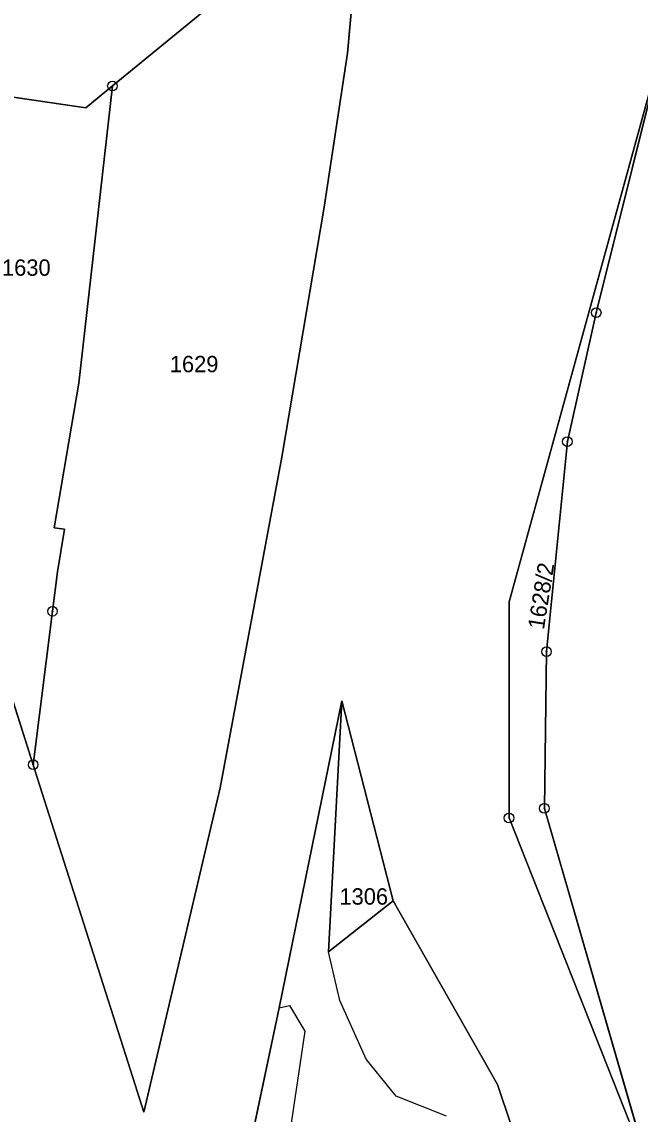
# Model space of a CAD drawing. Extents: x -689422 to -685210, y -987725 to -982160.
# Drawn here: x -686742.5 to -686678.2, y -985575.9 to -985462.3 of the extents above; entities that cross this region are included whole.
import ezdxf

# ---------------------------------------------------------------- set-up
doc = ezdxf.new("R2010")
doc.units = 0
for name, color, linetype in [('KN_Hranice_parcel', 7, 'Continuous'), ('KN_Hranice_parcel_vnitrni_kresba', 7, 'Continuous'), ('KN_Parcelni cisla', 7, 'Continuous'), ('KN_Polygon parcely', 7, 'Continuous'), ('KN_POZEMKY_OSTATNI PLOCHA', 7, 'Continuous'), ('KN_VYUZITI_16_ostatni plocha_silnice', 7, 'Continuous'), ('KN_VYUZITI_18_ostatni plocha_ostatni dopravni plocha', 7, 'Continuous'), ('KN_VYUZITI_23_ostatni plocha_manipulacni plocha', 7, 'Continuous'), ('KN_VYUZITI_26_ostatni plocha_jina plocha', 7, 'Continuous'), ('KN_Značky bodu BP', 7, 'Continuous')]:
    doc.layers.add(name, color=color, linetype=linetype)

msp = doc.modelspace()

# ---------------------------------------------------------------- linework, layer by layer
at = {"layer": 'KN_Hranice_parcel'}
msp.add_line((-686709.2, -985532.89), (-686703.89, -985553.71), dxfattribs=at)
for points in [[(-686733.05, -985468.98), (-686730.79, -985467.13), (-686723.38, -985461.06), (-686720.74, -985458.9), (-686709.42, -985449.63), (-686706.98, -985447.63), (-686708.63, -985465.58), (-686711.05, -985481.58), (-686715.44, -985507.56), (-686721.85, -985541.96), (-686729.78, -985575.66), (-686731.17, -985571.3), (-686740.38, -985542.4), (-686741.29, -985539.54)], [(-686689.01, -985612.65), (-686682.48, -985595.96), (-686679.26, -985576.86), (-686691.83, -985545.08), (-686691.83, -985522.61), (-686675.3, -985462.54)], [(-686675.3, -985462.54), (-686682.77, -985492.55), (-686685.77, -985505.95), (-686687.94, -985527.79), (-686688.16, -985544.08), (-686676.24, -985585.28)], [(-686741.29, -985539.54), (-686746.78, -985522.34), (-686748.68, -985512.94), (-686749.09, -985469.3), (-686735.8, -985471.24), (-686733.05, -985468.98)], [(-686733.05, -985468.98), (-686736.54, -985499.88), (-686739.09, -985514.93), (-686738.02, -985515.07), (-686738.76, -985519.49), (-686739.28, -985523.59), (-686741.29, -985539.54)], [(-686736.23, -985662.67), (-686728.28, -985624.43), (-686715.71, -985564.8), (-686709.2, -985532.89)], [(-686709.2, -985532.89), (-686710.59, -985559.01), (-686703.89, -985553.71)], [(-686703.89, -985553.71), (-686693.04, -985572.77), (-686691.58, -985577.11), (-686691.18, -985586.83), (-686693.87, -985600.48), (-686696.91, -985613.84), (-686698.71, -985617.5), (-686700.85, -985619.77), (-686711.6, -985630.01), (-686721.5, -985625.95)]]:
    msp.add_lwpolyline(points, dxfattribs=at)
at = {"layer": 'KN_Hranice_parcel_vnitrni_kresba'}
for p, q in [((-686709.41, -985564.04), (-686710.59, -985559.01)), ((-686715.71, -985564.8), (-686714.66, -985564.58)), ((-686714.66, -985564.58), (-686713.05, -985567.26)), ((-686706.69, -985570.16), (-686709.41, -985564.04)), ((-686713.05, -985567.26), (-686720.22, -985615.2)), ((-686703.56, -985574.01), (-686706.69, -985570.16)), ((-686698.32, -985576.08), (-686703.56, -985574.01))]:
    msp.add_line(p, q, dxfattribs=at)
at = {"layer": 'KN_Polygon parcely'}
for points in [[(-686741.29, -985539.54), (-686746.78, -985522.34), (-686748.68, -985512.94), (-686749.09, -985469.3), (-686735.8, -985471.24), (-686733.05, -985468.98), (-686730.79, -985467.13), (-686723.38, -985461.06), (-686720.74, -985458.9), (-686709.42, -985449.63), (-686706.98, -985447.63), (-686708.63, -985465.58), (-686711.05, -985481.58), (-686715.44, -985507.56), (-686721.85, -985541.96), (-686729.78, -985575.66), (-686731.17, -985571.3), (-686740.38, -985542.4)], [(-686736.54, -985499.88), (-686739.09, -985514.93), (-686738.02, -985515.07), (-686738.76, -985519.49), (-686739.28, -985523.59), (-686741.29, -985539.54), (-686740.38, -985542.4), (-686731.17, -985571.3), (-686729.78, -985575.66), (-686721.85, -985541.96), (-686715.44, -985507.56), (-686711.05, -985481.58), (-686708.63, -985465.58), (-686706.98, -985447.63), (-686709.42, -985449.63), (-686720.74, -985458.9), (-686723.38, -985461.06), (-686730.79, -985467.13), (-686733.05, -985468.98)], [(-686688.16, -985544.08), (-686676.24, -985585.28), (-686675.85, -985584.43), (-686663.35, -985547.6), (-686656.38, -985509.41), (-686654.76, -985470.63), (-686651.76, -985470.57), (-686653.9, -985462.32), (-686657.43, -985462.3), (-686668.39, -985451.9), (-686672.39, -985451.98), (-686675.3, -985462.54), (-686682.77, -985492.55), (-686685.77, -985505.95), (-686687.94, -985527.79)], [(-686675.3, -985462.54), (-686691.83, -985522.61), (-686691.83, -985545.08), (-686679.26, -985576.86), (-686682.48, -985595.96), (-686689.01, -985612.65), (-686688.24, -985611.32), (-686676.24, -985585.28), (-686688.16, -985544.08), (-686687.94, -985527.79), (-686685.77, -985505.95), (-686682.77, -985492.55)], [(-686733.05, -985468.98), (-686735.8, -985471.24), (-686749.09, -985469.3), (-686748.68, -985512.94), (-686746.78, -985522.34), (-686741.29, -985539.54), (-686739.28, -985523.59), (-686738.76, -985519.49), (-686738.02, -985515.07), (-686739.09, -985514.93), (-686736.54, -985499.88)], [(-686709.2, -985532.89), (-686715.71, -985564.8), (-686728.28, -985624.43), (-686736.23, -985662.67), (-686728.2, -985637.53), (-686723.75, -985628.67), (-686721.5, -985625.95), (-686711.6, -985630.01), (-686700.85, -985619.77), (-686698.71, -985617.5), (-686696.91, -985613.84), (-686693.87, -985600.48), (-686691.18, -985586.83), (-686691.58, -985577.11), (-686693.04, -985572.77), (-686703.89, -985553.71), (-686710.59, -985559.01)], [(-686709.2, -985532.89), (-686703.89, -985553.71), (-686693.04, -985572.77), (-686691.58, -985577.11), (-686691.18, -985586.83), (-686693.87, -985600.48), (-686696.91, -985613.84), (-686698.71, -985617.5), (-686700.85, -985619.77), (-686711.6, -985630.01), (-686721.5, -985625.95), (-686718.14, -985633.58), (-686720.14, -985633.89), (-686736.23, -985662.67), (-686728.28, -985624.43), (-686715.71, -985564.8)], [(-686709.2, -985532.89), (-686710.59, -985559.01), (-686703.89, -985553.71)]]:
    msp.add_lwpolyline(points, close=True, dxfattribs=at)
msp.add_lwpolyline([(-686729.17, -985703.78), (-686713.85, -985658.16), (-686713.98, -985656.55), (-686715.57, -985637.26), (-686692.45, -985618.67), (-686690.86, -985617.39), (-686689.01, -985612.65), (-686682.48, -985595.96), (-686679.26, -985576.86), (-686691.83, -985545.08), (-686691.83, -985522.61), (-686675.3, -985462.54)], dxfattribs=at)
at = {"layer": 'KN_POZEMKY_OSTATNI PLOCHA'}
for p, q in [((-686708.63, -985465.58), (-686706.98, -985447.63)), ((-686706.98, -985447.63), (-686708.63, -985465.58)), ((-686723.38, -985461.06), (-686730.79, -985467.13)), ((-686730.79, -985467.13), (-686723.38, -985461.06)), ((-686675.3, -985462.54), (-686691.83, -985522.61)), ((-686691.83, -985522.61), (-686675.3, -985462.54)), ((-686682.77, -985492.55), (-686675.3, -985462.54)), ((-686675.3, -985462.54), (-686682.77, -985492.55)), ((-686711.05, -985481.58), (-686708.63, -985465.58)), ((-686708.63, -985465.58), (-686711.05, -985481.58)), ((-686730.79, -985467.13), (-686733.05, -985468.98)), ((-686733.05, -985468.98), (-686730.79, -985467.13)), ((-686735.8, -985471.24), (-686749.09, -985469.3)), ((-686749.09, -985469.3), (-686735.8, -985471.24)), ((-686733.05, -985468.98), (-686736.54, -985499.88)), ((-686736.54, -985499.88), (-686733.05, -985468.98)), ((-686733.05, -985468.98), (-686735.8, -985471.24)), ((-686735.8, -985471.24), (-686733.05, -985468.98)), ((-686715.44, -985507.56), (-686711.05, -985481.58)), ((-686711.05, -985481.58), (-686715.44, -985507.56)), ((-686685.77, -985505.95), (-686682.77, -985492.55)), ((-686682.77, -985492.55), (-686685.77, -985505.95)), ((-686736.54, -985499.88), (-686739.09, -985514.93)), ((-686739.09, -985514.93), (-686736.54, -985499.88)), ((-686687.94, -985527.79), (-686685.77, -985505.95)), ((-686685.77, -985505.95), (-686687.94, -985527.79)), ((-686721.85, -985541.96), (-686715.44, -985507.56)), ((-686715.44, -985507.56), (-686721.85, -985541.96)), ((-686739.09, -985514.93), (-686738.02, -985515.07)), ((-686738.02, -985515.07), (-686739.09, -985514.93)), ((-686738.02, -985515.07), (-686738.76, -985519.49)), ((-686738.76, -985519.49), (-686738.02, -985515.07)), ((-686738.76, -985519.49), (-686739.28, -985523.59)), ((-686739.28, -985523.59), (-686738.76, -985519.49)), ((-686746.78, -985522.34), (-686741.29, -985539.54)), ((-686741.29, -985539.54), (-686746.78, -985522.34)), ((-686691.83, -985522.61), (-686691.83, -985545.08)), ((-686691.83, -985545.08), (-686691.83, -985522.61)), ((-686739.28, -985523.59), (-686741.29, -985539.54)), ((-686741.29, -985539.54), (-686739.28, -985523.59)), ((-686688.16, -985544.08), (-686687.94, -985527.79)), ((-686687.94, -985527.79), (-686688.16, -985544.08)), ((-686709.2, -985532.89), (-686715.71, -985564.8)), ((-686715.71, -985564.8), (-686709.2, -985532.89)), ((-686709.2, -985532.89), (-686710.59, -985559.01)), ((-686710.59, -985559.01), (-686709.2, -985532.89)), ((-686703.89, -985553.71), (-686709.2, -985532.89)), ((-686709.2, -985532.89), (-686703.89, -985553.71)), ((-686741.29, -985539.54), (-686740.38, -985542.4)), ((-686740.38, -985542.4), (-686741.29, -985539.54)), ((-686729.78, -985575.66), (-686721.85, -985541.96)), ((-686721.85, -985541.96), (-686729.78, -985575.66)), ((-686740.38, -985542.4), (-686731.17, -985571.3)), ((-686731.17, -985571.3), (-686740.38, -985542.4)), ((-686676.24, -985585.28), (-686688.16, -985544.08)), ((-686688.16, -985544.08), (-686676.24, -985585.28)), ((-686691.83, -985545.08), (-686679.26, -985576.86)), ((-686679.26, -985576.86), (-686691.83, -985545.08)), ((-686710.59, -985559.01), (-686703.89, -985553.71)), ((-686703.89, -985553.71), (-686710.59, -985559.01)), ((-686693.04, -985572.77), (-686703.89, -985553.71)), ((-686703.89, -985553.71), (-686693.04, -985572.77)), ((-686715.71, -985564.8), (-686728.28, -985624.43)), ((-686728.28, -985624.43), (-686715.71, -985564.8)), ((-686731.17, -985571.3), (-686729.78, -985575.66)), ((-686729.78, -985575.66), (-686731.17, -985571.3)), ((-686691.58, -985577.11), (-686693.04, -985572.77)), ((-686693.04, -985572.77), (-686691.58, -985577.11))]:
    msp.add_line(p, q, dxfattribs=at)
at = {"layer": 'KN_VYUZITI_16_ostatni plocha_silnice'}
for p, q in [((-686708.63, -985465.58), (-686706.98, -985447.63)), ((-686706.98, -985447.63), (-686708.63, -985465.58)), ((-686723.38, -985461.06), (-686730.79, -985467.13)), ((-686730.79, -985467.13), (-686723.38, -985461.06)), ((-686675.3, -985462.54), (-686691.83, -985522.61)), ((-686711.05, -985481.58), (-686708.63, -985465.58)), ((-686708.63, -985465.58), (-686711.05, -985481.58)), ((-686730.79, -985467.13), (-686733.05, -985468.98)), ((-686733.05, -985468.98), (-686730.79, -985467.13)), ((-686735.8, -985471.24), (-686749.09, -985469.3)), ((-686749.09, -985469.3), (-686735.8, -985471.24)), ((-686733.05, -985468.98), (-686736.54, -985499.88)), ((-686736.54, -985499.88), (-686733.05, -985468.98)), ((-686733.05, -985468.98), (-686735.8, -985471.24)), ((-686735.8, -985471.24), (-686733.05, -985468.98)), ((-686715.44, -985507.56), (-686711.05, -985481.58)), ((-686711.05, -985481.58), (-686715.44, -985507.56)), ((-686736.54, -985499.88), (-686739.09, -985514.93)), ((-686739.09, -985514.93), (-686736.54, -985499.88)), ((-686721.85, -985541.96), (-686715.44, -985507.56)), ((-686715.44, -985507.56), (-686721.85, -985541.96)), ((-686739.09, -985514.93), (-686738.02, -985515.07)), ((-686738.02, -985515.07), (-686739.09, -985514.93)), ((-686738.02, -985515.07), (-686738.76, -985519.49)), ((-686738.76, -985519.49), (-686738.02, -985515.07)), ((-686738.76, -985519.49), (-686739.28, -985523.59)), ((-686739.28, -985523.59), (-686738.76, -985519.49)), ((-686746.78, -985522.34), (-686741.29, -985539.54)), ((-686741.29, -985539.54), (-686746.78, -985522.34)), ((-686691.83, -985522.61), (-686691.83, -985545.08)), ((-686739.28, -985523.59), (-686741.29, -985539.54)), ((-686741.29, -985539.54), (-686739.28, -985523.59)), ((-686709.2, -985532.89), (-686715.71, -985564.8)), ((-686703.89, -985553.71), (-686709.2, -985532.89)), ((-686741.29, -985539.54), (-686740.38, -985542.4)), ((-686740.38, -985542.4), (-686741.29, -985539.54)), ((-686729.78, -985575.66), (-686721.85, -985541.96)), ((-686721.85, -985541.96), (-686729.78, -985575.66)), ((-686740.38, -985542.4), (-686731.17, -985571.3)), ((-686731.17, -985571.3), (-686740.38, -985542.4)), ((-686691.83, -985545.08), (-686679.26, -985576.86)), ((-686693.04, -985572.77), (-686703.89, -985553.71)), ((-686715.71, -985564.8), (-686728.28, -985624.43)), ((-686731.17, -985571.3), (-686729.78, -985575.66)), ((-686729.78, -985575.66), (-686731.17, -985571.3)), ((-686691.58, -985577.11), (-686693.04, -985572.77))]:
    msp.add_line(p, q, dxfattribs=at)
at = {"layer": 'KN_VYUZITI_18_ostatni plocha_ostatni dopravni plocha'}
for p, q in [((-686682.77, -985492.55), (-686675.3, -985462.54)), ((-686685.77, -985505.95), (-686682.77, -985492.55)), ((-686687.94, -985527.79), (-686685.77, -985505.95)), ((-686688.16, -985544.08), (-686687.94, -985527.79)), ((-686676.24, -985585.28), (-686688.16, -985544.08))]:
    msp.add_line(p, q, dxfattribs=at)
at = {"layer": 'KN_VYUZITI_23_ostatni plocha_manipulacni plocha'}
for p, q in [((-686715.71, -985564.8), (-686709.2, -985532.89)), ((-686709.2, -985532.89), (-686710.59, -985559.01)), ((-686710.59, -985559.01), (-686709.2, -985532.89)), ((-686709.2, -985532.89), (-686703.89, -985553.71)), ((-686710.59, -985559.01), (-686703.89, -985553.71)), ((-686703.89, -985553.71), (-686710.59, -985559.01)), ((-686703.89, -985553.71), (-686693.04, -985572.77)), ((-686728.28, -985624.43), (-686715.71, -985564.8)), ((-686693.04, -985572.77), (-686691.58, -985577.11))]:
    msp.add_line(p, q, dxfattribs=at)
at = {"layer": 'KN_VYUZITI_26_ostatni plocha_jina plocha'}
for p, q in [((-686691.83, -985522.61), (-686675.3, -985462.54)), ((-686675.3, -985462.54), (-686682.77, -985492.55)), ((-686682.77, -985492.55), (-686685.77, -985505.95)), ((-686685.77, -985505.95), (-686687.94, -985527.79)), ((-686691.83, -985545.08), (-686691.83, -985522.61)), ((-686687.94, -985527.79), (-686688.16, -985544.08)), ((-686688.16, -985544.08), (-686676.24, -985585.28)), ((-686679.26, -985576.86), (-686691.83, -985545.08))]:
    msp.add_line(p, q, dxfattribs=at)
at = {"layer": 'KN_Značky bodu BP'}
for centre, radius in [((-686733.05, -985468.98), 0.5), ((-686733.05, -985468.98), 0.0303), ((-686682.77, -985492.55), 0.5), ((-686682.77, -985492.55), 0.0303), ((-686685.77, -985505.95), 0.5), ((-686685.77, -985505.95), 0.0303), ((-686739.28, -985523.59), 0.5), ((-686739.28, -985523.59), 0.0303), ((-686687.94, -985527.79), 0.5), ((-686687.94, -985527.79), 0.0303), ((-686741.29, -985539.54), 0.5), ((-686741.29, -985539.54), 0.0303), ((-686688.16, -985544.08), 0.5), ((-686688.16, -985544.08), 0.0303), ((-686691.83, -985545.08), 0.5), ((-686691.83, -985545.08), 0.0303)]:
    msp.add_circle(centre, radius, dxfattribs=at)

# ---------------------------------------------------------------- texts
at = {"layer": 'KN_Parcelni cisla'}
for s, p in [('1630', (-686744.53, -985488.71)), ('1629', (-686727.09, -985498.74)), ('1306', (-686709.46, -985554.09))]:
    msp.add_text(s, height=1.7, dxfattribs=at).set_placement(p)
msp.add_text('1628/2', height=1.7, rotation=81, dxfattribs=at).set_placement((-686688.21, -985525.56))

doc.saveas('drawing.dxf')
